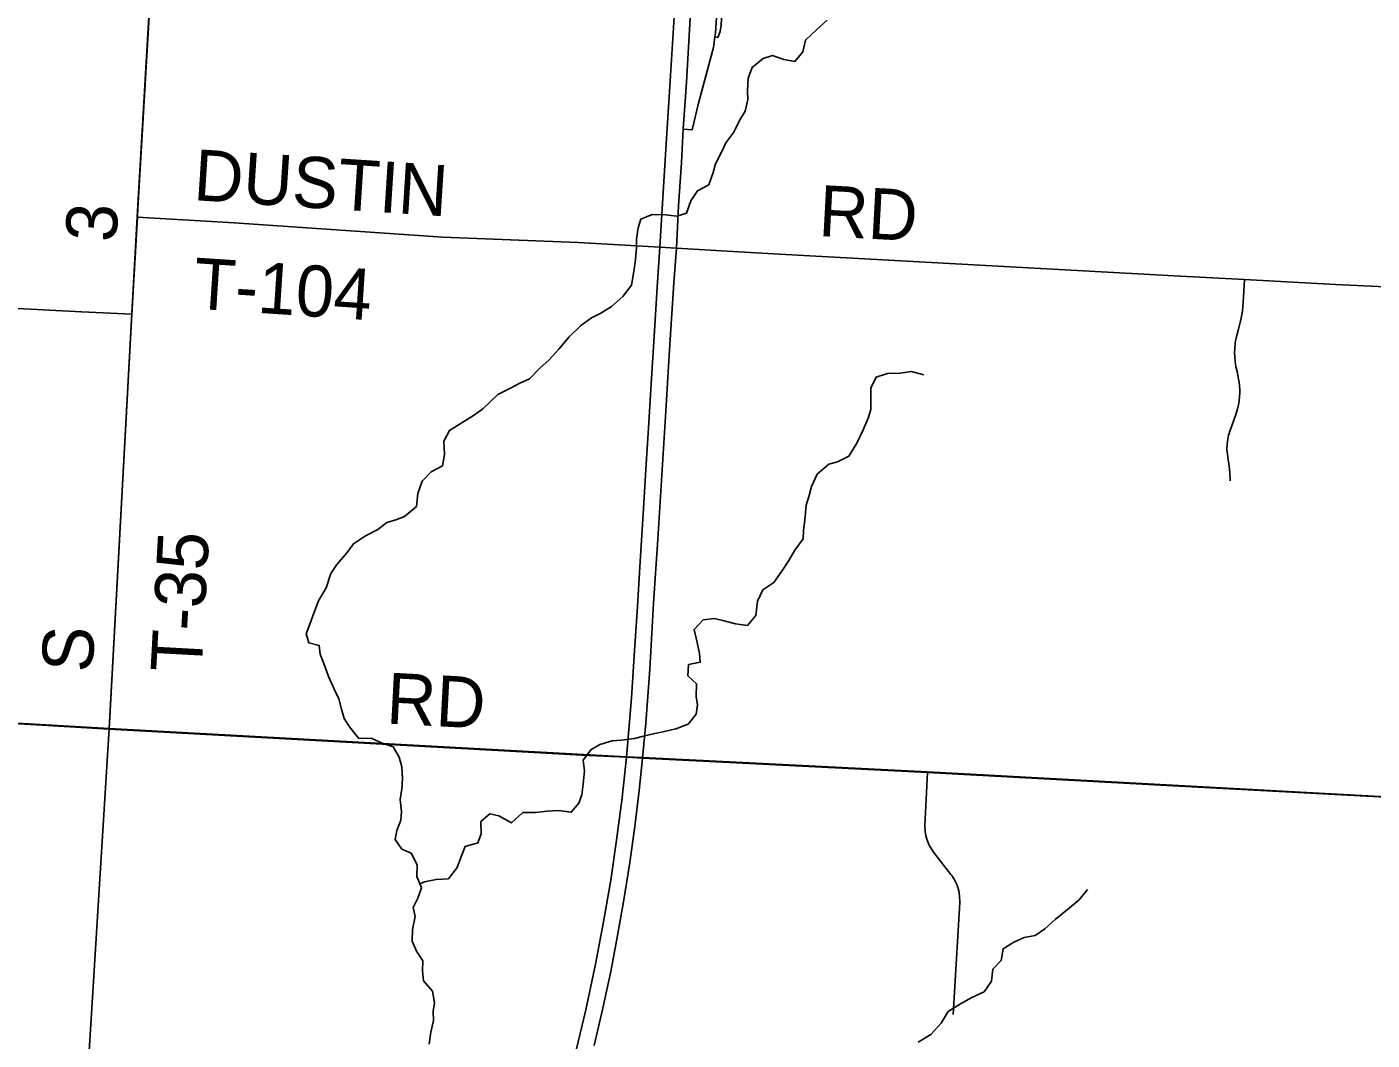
# Model space of a CAD drawing. Extents: x 114843 to 284848, y 317643 to 566895.
# Drawn here: x 221757 to 229664, y 475362 to 481317 of the extents above; entities that cross this region are included whole.
import ezdxf

# ---------------------------------------------------------------- set-up
doc = ezdxf.new("R2010")
doc.units = 0
for name, color, linetype in [('GM_X_Interchange_Ramps', 7, 'Continuous'), ('GM_X_Interstate_Route', 7, 'Continuous'), ('GM_X_Minor_River', 7, 'Continuous'), ('GM_X_Township', 7, 'Continuous'), ('GM_X_Township_Road', 7, 'Continuous'), ('GM_X_Township_Road_Text', 7, 'Continuous')]:
    doc.layers.add(name, color=color, linetype=linetype)

msp = doc.modelspace()

# ---------------------------------------------------------------- linework, layer by layer
at = {"layer": 'GM_X_Interchange_Ramps'}
for points in [[(225615.4, 480715.7), (225666.7, 480711.8), (225704.3, 480868.3), (225792.1, 481195.9), (225801.5, 481258.8), (225805.2, 481282.9), (225828.5, 481649.3), (225825, 481677.3), (225807.8, 481699.3), (225794.6, 481742.7), (225787.3, 481851.4), (225765.9, 482250.7), (225764.1, 482390.4), (225719.5, 482393.4)], [(225801.5, 481258.8), (225817.4, 481255.1), (225831.1, 481290.1), (225838.5, 481330.1), (225858.3, 481657.1), (225845.5, 481671.6), (225830.8, 481682.9), (225825, 481677.3)]]:
    msp.add_lwpolyline(points, dxfattribs=at)
at = {"layer": 'GM_X_Interstate_Route'}
for points in [[(225615.4, 480715.7), (225633.2, 480992.5), (225656.6, 481367.8), (225676.6, 481710), (225705.1, 482160), (225719.5, 482393.4), (225741, 482734.5), (225764.4, 483117.9), (225792.3, 483561), (225815.2, 483931.3), (225829.2, 484144.5), (225853.8, 484532.2), (225873.9, 484853.2), (225899.6, 485265.8), (225925.1, 485694.7), (225944.5, 486117.3), (225956.5, 486532.9), (225960.7, 486894.9), (225957.8, 487298.6), (225947.2, 487724.1), (225935, 488114), (225924.2, 488403.1), (225920.9, 488552.2)], [(224976.2, 475262.2), (225042.2, 475539.5), (225099, 475808.6), (225146.3, 476056.7), (225189.4, 476302.9), (225223.3, 476536.3), (225255.9, 476786.2), (225281.4, 477024.6), (225311.1, 477372.8), (225328.8, 477650.5), (225345.9, 477910.4), (225361.8, 478174.2), (225379.1, 478453.4), (225395.4, 478715.7), (225412.7, 478992.2), (225428.6, 479250.9), (225446.3, 479528.3), (225462.2, 479788.2), (225476.7, 480022.8), (225491, 480246.9), (225509.9, 480566.7), (225537.6, 481000.4), (225561, 481375.7)], [(225091, 475330.7), (225141.8, 475550.4), (225189.1, 475765.1), (225228.7, 475976.6), (225264.3, 476174), (225301.6, 476405.1), (225331.2, 476617.2), (225356.5, 476828.9), (225375.9, 477019.8), (225395.4, 477223.9), (225417.8, 477542.4), (225440, 477929.5), (225465.3, 478305.4), (225486.4, 478651.9), (225510.5, 479026.6), (225535.1, 479419.9), (225559.6, 479813.8), (225574.4, 480016.9), (225587.5, 480265.7), (225603.8, 480519.4), (225615.4, 480715.7)]]:
    msp.add_lwpolyline(points, dxfattribs=at)
at = {"layer": 'GM_X_Minor_River'}
for points in [[(225324, 479879.4), (225333.4, 479949.5), (225340.8, 480017.7), (225340.4, 480071.7), (225349.8, 480135.9), (225365.4, 480188), (225433.1, 480214.7), (225511.1, 480213.3), (225577.1, 480203.9), (225634.9, 480222.4), (225660.2, 480294.7), (225699.7, 480353.1), (225765.4, 480389.7), (225790.7, 480462), (225804.3, 480512.2), (225839.7, 480580.6), (225865.2, 480634.9), (225912.7, 480699.3), (225946.1, 480767.7), (225979.6, 480822), (225995, 480890.2), (225992.6, 480942.3), (225996, 481016.4), (226019.4, 481078.6), (226084.9, 481131.3), (226138.7, 481149.8), (226206.9, 481126.3), (226270.9, 481112.9), (226318.4, 481171.4), (226333.8, 481239.6), (226399.2, 481302.2), (226460.7, 481356.8)], [(224122.5, 475339.1), (224131.9, 475409.3), (224147.3, 475477.5), (224144.9, 475531.5), (224152.5, 475581.6), (224141.9, 475649.5), (224087.5, 475711.1), (224083, 475769.1), (224084.5, 475827.2), (224048.1, 475884.9), (224021.6, 475942.7), (224023.1, 476012.8), (224038.4, 476089), (224028, 476140.9), (224055.5, 476197.2), (224077, 476257.4), (224048.5, 476323.2), (224051.9, 476391.3), (224015.4, 476461), (223961.2, 476484.6), (223920.8, 476540.3), (223932.4, 476594.4), (223955.8, 476654.7), (223959.4, 476704.7), (223950.8, 476776.7), (223960.3, 476838.9), (223965.8, 476899), (223961.3, 476969), (223944.8, 477024.9), (223910.3, 477086.6), (223846.2, 477108.1), (223780, 477137.5), (223708.1, 477134.9), (223653.6, 477202.5), (223621.2, 477252.2), (223606.8, 477306.2), (223590.3, 477368.1), (223565.9, 477419.9), (223529.3, 477499.6), (223508.8, 477559.5), (223480.2, 477631.3), (223475.8, 477681.3), (223413.8, 477696.8), (223399.3, 477750.7), (223420.8, 477806.9), (223444.3, 477871.2), (223471.7, 477943.5), (223517, 478019.9), (223544.3, 478104.3), (223579.8, 478156.6), (223639.2, 478227.2), (223676.7, 478279.6), (223748.3, 478326.2), (223819.9, 478362.9), (223873.5, 478403.4), (223925.3, 478419.8), (223977.1, 478440.3), (224046.6, 478499), (224055.9, 478575.1), (224081.3, 478647.4), (224132.8, 478701.9), (224200.5, 478736.5), (224211.9, 478804.7), (224207.3, 478882.7), (224240.7, 478945.1), (224320.2, 478993.8), (224381.9, 479032.4), (224437.5, 479072.9), (224524.7, 479155.7), (224596.3, 479192.4), (224654, 479222.9), (224711.8, 479249.4), (224773.2, 479314), (224824.8, 479358.5), (224884.2, 479423.1), (224943.5, 479495.7), (225010.9, 479560.4), (225076.5, 479607), (225130.2, 479635.5), (225193.8, 479674.1), (225259.3, 479732.7), (225310.7, 479799.2), (225324, 479879.4)], [(224067, 476280.4), (224094.7, 476291.6), (224162.5, 476306.2), (224234.4, 476310.8), (224285.8, 476377.3), (224307.3, 476435.6), (224332.8, 476499.8), (224408.5, 476522.5), (224428.1, 476574.7), (224425.5, 476646.8), (224479.1, 476691.3), (224531.1, 476679.7), (224605.4, 476638.3), (224672.8, 476698.9), (224746.8, 476699.6), (224814.6, 476708.2), (224882.5, 476710.8), (224956.5, 476701.4), (225002.1, 476753.9), (225019.6, 476804), (225027.1, 476866.2), (225034.5, 476944.3), (225026, 477008.3), (225071.4, 477068.7), (225125.1, 477099.2), (225196.9, 477121.9), (225252.8, 477124.3), (225328.6, 477135), (225380.5, 477147.5), (225448.3, 477164.1), (225504.1, 477176.6), (225571.9, 477191.2), (225643.7, 477219.8), (225691.1, 477278.3), (225698.7, 477332.4), (225690.3, 477382.4), (225693.7, 477456.5), (225641.3, 477504), (225646.8, 477570.2), (225714.6, 477582.8), (225710.2, 477634.8), (225697.6, 477698.7), (225679, 477774.6), (225732.5, 477833.1), (225796.4, 477839.7), (225848.4, 477828.1), (225922.5, 477808.8), (225992.5, 477799.4), (226042, 477857.9), (226051.3, 477942), (226082.7, 478008.3), (226148.3, 478051), (226193.7, 478117.4), (226235.2, 478181.8), (226270.7, 478242.2), (226320.1, 478308.7), (226321.6, 478358.7), (226329.1, 478418.9), (226338.4, 478507), (226355.9, 478563.2), (226369.5, 478615.4), (226402.8, 478687.8), (226470.3, 478746.4), (226522.1, 478760.9), (226587.8, 478793.5), (226635.1, 478870), (226672.4, 478948.4), (226701.9, 479016.7), (226717.4, 479068.9), (226716.9, 479130.9), (226718.4, 479193), (226749.8, 479259.3), (226815.6, 479279.9), (226889.5, 479282.6), (226957.3, 479291.2), (227029.4, 479271.8)], [(226995.8, 475350.1), (227069.3, 475394.8), (227130.7, 475461.4), (227172.1, 475529.8), (227243.7, 475574.5), (227311.3, 475613.1), (227383, 475645.7), (227426.4, 475708.2), (227433.9, 475778.3), (227483.4, 475830.8), (227494.8, 475898.9), (227558.4, 475937.5), (227618.1, 475966.1), (227684, 475976.6), (227739.6, 476015.2), (227801.1, 476071.7), (227872.6, 476130.4), (227942, 476187.1), (227991.5, 476247.6)]]:
    msp.add_lwpolyline(points, dxfattribs=at)
at = {"layer": 'GM_X_Township'}
for points in [[(247807.2, 486435.9), (247381.7, 480356.8), (247114.2, 475705.3), (241664, 476077.8), (235207.1, 476483.9), (233678.6, 476569.3), (233399.1, 476583.1), (233276.2, 476593.3), (233003.8, 476609.7), (232611.4, 476632.9), (232412.6, 476644.2), (231018.8, 476721.9), (230070.4, 476774.7), (229996.4, 476778.2), (228383.1, 476865.8), (227050.1, 476938.1), (225925.2, 476994.9), (225374.7, 477022.7), (225280.2, 477027.4), (222239.9, 477193.3), (222373.2, 479631.8), (222405.9, 480201.1), (222511.7, 482017)], [(222511.7, 482017), (222405.9, 480201.1), (222373.2, 479631.8), (222239.9, 477193.3), (220381.2, 477301.2), (220196.7, 477311.7), (220135, 477309), (219930.5, 477322.9), (217904.9, 477436.4), (214807.4, 477590.7), (209852.6, 477907.9), (208830.6, 477973.4), (203720.5, 478253.3), (203688.5, 478247), (202236.2, 478327.4), (197537.1, 478566.2), (196740.9, 478620.6), (196408.4, 478639.3), (196315.2, 478644.5), (196184.6, 478651.8), (195626.9, 478683.1), (195790.6, 481387.8)], [(203720.5, 478253.3), (208830.6, 477973.4), (209852.6, 477907.9), (214807.4, 477590.7), (217904.9, 477436.4), (219930.5, 477322.9), (220135, 477309), (220196.7, 477311.7), (220381.2, 477301.2), (222239.9, 477193.3), (221917.5, 471978.6), (221828.5, 470424.3), (221766.8, 469353.7)], [(221766.8, 469353.7), (221828.5, 470424.3), (221917.5, 471978.6), (222239.9, 477193.3), (225280.2, 477027.4), (225374.7, 477022.7), (225925.2, 476994.9), (227050.1, 476938.1), (228383.1, 476865.8), (229996.4, 476778.2)]]:
    msp.add_lwpolyline(points, dxfattribs=at)
at = {"layer": 'GM_X_Township_Road'}
msp.add_line((221226.3, 477249.4), (222241, 477190.5), dxfattribs=at)
for points in [[(222410.1, 480250.2), (222512.9, 482014.2), (222678, 484823), (222707.3, 485321.6), (222722.1, 485552.1), (222813.4, 487046), (222835, 487456.7)], [(222241, 477190.5), (222374.4, 479629), (222407.1, 480198.3), (222410.1, 480250.2)], [(222407.1, 480198.3), (222976.2, 480165.2), (224202.8, 480081.1), (224997.1, 480050.4), (225205.8, 480038.3), (225476.7, 480022.8), (225574.4, 480016.9), (225873.9, 479998.9), (226145, 479982.9), (228500.3, 479853.9), (228914.7, 479832), (229449.3, 479803.3), (229698.5, 479791.1), (230253, 479763.7)], [(228914.7, 479832), (228907.4, 479728.3), (228901.5, 479646.6), (228898.6, 479626.3), (228894, 479604.6), (228876.6, 479532.1), (228867.2, 479497.3), (228864.6, 479487.6), (228860.6, 479471.1), (228859, 479458), (228856.3, 479424.1), (228855.5, 479403.6), (228856.3, 479378.3), (228858.4, 479350.8), (228863.7, 479319.2), (228870, 479292.7), (228877.2, 479257.4), (228882.5, 479228.1), (228884.3, 479207.5), (228885.7, 479184.9), (228885.8, 479169.6), (228884.4, 479141.6), (228880, 479105.6), (228877.2, 479088.8), (228873.4, 479072.7), (228862.8, 479038.8), (228851.8, 479006.6), (228841.1, 478977.8), (228828.5, 478942), (228824, 478927.9), (228820.6, 478916.9), (228817.8, 478906.5), (228815.7, 478894.2), (228813.7, 478880.5), (228812.7, 478867.2), (228811.3, 478853.1), (228810.8, 478842.7), (228810.9, 478832.3), (228811.9, 478818), (228813.1, 478806.9), (228815.2, 478788.9), (228824.4, 478734.9), (228828.1, 478698), (228829.3, 478650.1)], [(220483.7, 479725.1), (221438, 479676.3), (222077.2, 479642.7), (222374.4, 479629)], [(222241, 477190.5), (224739.2, 477051.5), (225018.2, 477037.7)], [(225018.2, 477037.7), (225281.4, 477024.6), (225375.9, 477019.8), (225926.3, 476992.1), (227051.3, 476935.3), (228384.3, 476862.9), (229997.6, 476775.4)], [(227200.8, 475512), (227239.9, 476171), (227239.1, 476209.8), (227234.2, 476239.6), (227224.1, 476272.7), (227207.3, 476307.9), (227193, 476329.8), (227188.3, 476336), (227086.7, 476466.3), (227060, 476508.8), (227048.2, 476536.8), (227041, 476561.8), (227036.4, 476587.5), (227034.6, 476622.1), (227051.3, 476935.3)]]:
    msp.add_lwpolyline(points, dxfattribs=at)

# ---------------------------------------------------------------- texts
at = {"layer": 'GM_X_Township_Road_Text'}
for s, rotation, p in [('DUSTIN', 356.30268, (222731.8, 480299.2)), ('RD', 356.93173, (226406.1, 480088.2)), ('3', 86.48784, (222281.6, 480047.5)), ('T-104', 356.20957, (222729.4, 479662)), ('T-35', 86.86116, (222783.5, 477518.2)), ('S', 86.68077, (222141.6, 477518.3)), ('RD', 356.96143, (223865.9, 477222.9))]:
    msp.add_text(s, height=300, rotation=rotation, dxfattribs=at).set_placement(p)

doc.saveas('drawing.dxf')
